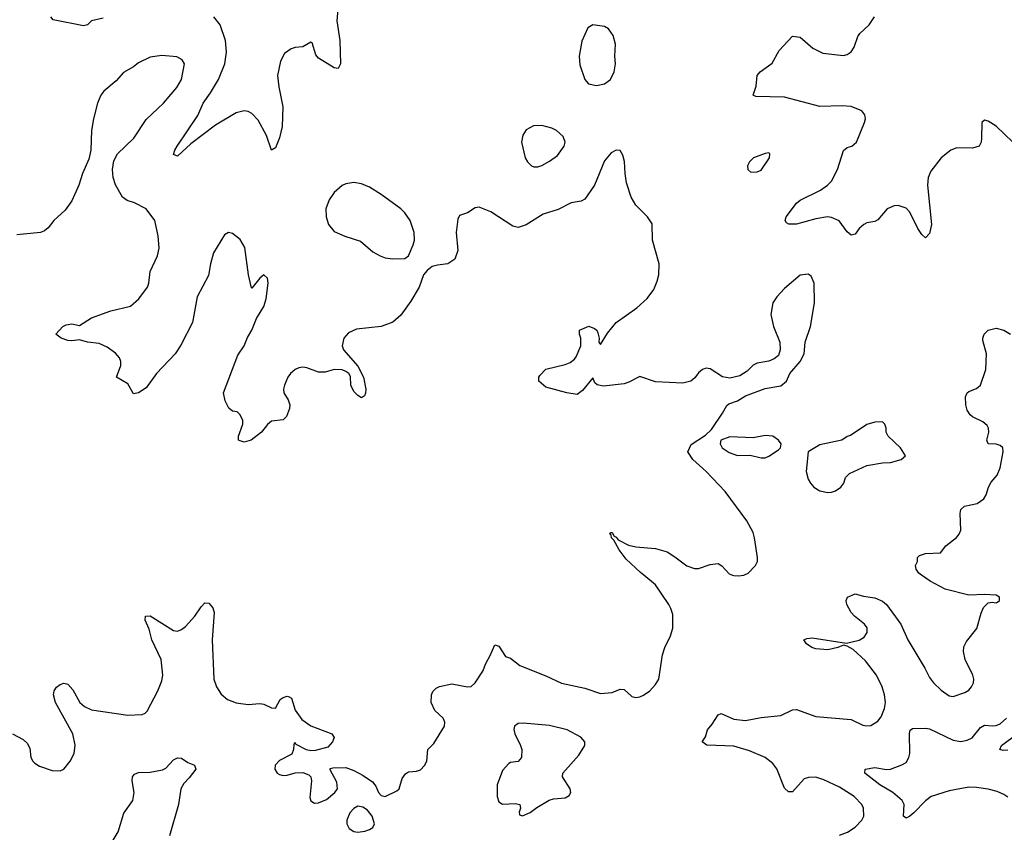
# Model space of a CAD drawing. Header units: inches. Extents: x 1449094 to 1618372, y 389908 to 534307.
# Tile 310 of 494: x 1542644 to 1547672, y 458688 to 462835. Entities that reach past the tile are written whole.
import ezdxf

# ---------------------------------------------------------------- set-up
doc = ezdxf.new("R2010")
doc.units = ezdxf.units.IN
doc.header["$MEASUREMENT"] = 0
doc.layers.add('B5445', color=7, linetype='Continuous')
doc.layers.add('B5446', color=7, linetype='Continuous')

msp = doc.modelspace()

# ---------------------------------------------------------------- linework, layer by layer
at = {"layer": 'B5445', "color": 5}
for points, elevation in [([(1542606.8, 459190), (1542660.9, 459160.9), (1542682, 459142), (1542696.4, 459116.4), (1542701.6, 459070), (1542710.5, 459050), (1542720.5, 459040.5), (1542745.1, 459025.1), (1542810, 459003.1), (1542850, 459002), (1542869.5, 459010.5), (1542900.9, 459050), (1542922.9, 459090), (1542927.9, 459132.1), (1542915.1, 459190), (1542827.1, 459350), (1542817.4, 459390), (1542820.5, 459410), (1542831.2, 459428.8), (1542850, 459441.6), (1542870, 459448.2), (1542890, 459443), (1542915.3, 459415.3), (1542950.3, 459350), (1542974.4, 459330), (1543010, 459313.4), (1543195.4, 459284.6), (1543270, 459288.2), (1543284.4, 459295.6), (1543294.2, 459305.8), (1543350, 459410.4), (1543370, 459460.7), (1543375, 459490), (1543366.3, 459570), (1543318, 459670), (1543305.1, 459725.1), (1543284.2, 459770), (1543287, 459790), (1543310, 459792), (1543430, 459717), (1543450, 459713.7), (1543470, 459722), (1543490, 459738), (1543538.2, 459790), (1543570, 459838.7), (1543590, 459859.5), (1543610, 459857), (1543630, 459833), (1543637.4, 459810), (1543627.2, 459670), (1543635.6, 459470), (1543648.7, 459430), (1543672.5, 459392.5), (1543705.8, 459365.8), (1543750, 459348.8), (1543810, 459340.3), (1543870, 459345.8), (1543890, 459341.6), (1543930, 459323.6), (1543950, 459321.3), (1543974.2, 459365.9), (1543990, 459376.4), (1544010, 459381.6), (1544019.5, 459379.5), (1544032, 459372), (1544050.4, 459310.4), (1544083.9, 459263.9), (1544131.5, 459231.5), (1544238, 459190), (1544250, 459172), (1544241, 459150), (1544217.3, 459122.7), (1544154.7, 459105.3), (1544130, 459104), (1544108.7, 459108.7), (1544055.8, 459135.8), (1544050, 459145.2), (1544043.1, 459136.9), (1544042.6, 459110), (1544034.1, 459085.9), (1543970, 459053.3), (1543948.4, 459030), (1543946.4, 459010), (1543959.1, 458990), (1543970, 458982.4), (1543990, 458977.1), (1544010, 458978.4), (1544050, 458990.4), (1544090, 458992.7), (1544120.4, 458980.4), (1544130.6, 458970), (1544134.9, 458950), (1544124.9, 458864.9), (1544130, 458847.3), (1544150, 458836.3), (1544170, 458837.6), (1544210, 458854.9), (1544254, 458890), (1544266, 458910), (1544262.7, 458942.7), (1544230, 459006), (1544230, 459014), (1544243.1, 459016.9), (1544310, 459019.1), (1544350, 459003.8), (1544398, 458978), (1544445.5, 458945.5), (1544463, 458923), (1544476, 458890), (1544490, 458876), (1544510, 458871), (1544570, 458898.8), (1544581.2, 458910), (1544597.5, 458962.5), (1544614.2, 458985.8), (1544630, 458995.5), (1544670, 458999.5), (1544690, 459007), (1544711.8, 459028.2), (1544723.1, 459050), (1544728, 459110), (1544759.6, 459140.4), (1544813.3, 459230), (1544815.6, 459250), (1544807, 459270), (1544763.6, 459310), (1544744.5, 459350), (1544746.6, 459390), (1544754.2, 459405.8), (1544770, 459422.8), (1544787.5, 459432.5), (1544850, 459444.9), (1544930, 459430.8), (1544950, 459431.3), (1544970, 459451.3), (1545009.2, 459510), (1545023.7, 459550), (1545047, 459590), (1545070, 459644.7), (1545090, 459638), (1545125.2, 459585.2), (1545150, 459576.3), (1545198.6, 459538.5), (1545330, 459487), (1545410, 459448.9), (1545530, 459422.4), (1545610, 459396.3), (1545670, 459400.7), (1545710, 459418.8), (1545730, 459416), (1545770, 459380.5), (1545790, 459374.9), (1545810, 459378.7), (1545830, 459387.2), (1545861.6, 459410), (1545890, 459441.6), (1545907.8, 459470), (1545925.9, 459594.1), (1545938.2, 459630), (1545967.7, 459690), (1545979.7, 459730), (1545978.9, 459798.9), (1545969.7, 459830), (1545958.5, 459850), (1545890.7, 459950.7), (1545830.3, 460000)], 580), ([(1546830, 458672.9), (1546871, 458689), (1546910, 458714), (1546944.7, 458750), (1546954, 458770), (1546953.3, 458810), (1546943.9, 458830), (1546905.1, 458870), (1546830, 458917.7), (1546750, 458955.9), (1546710, 458968.5), (1546672.7, 458967.3), (1546650, 458959.7), (1546590, 458894.5), (1546570, 458894.5), (1546550, 458912.7), (1546510, 459011.5), (1546490, 459038.3), (1546450, 459069.8), (1546370, 459102.8), (1546290, 459126.6), (1546152.7, 459132.7), (1546129, 459150), (1546146, 459174), (1546156.2, 459210), (1546180.6, 459239.4), (1546210, 459286.8), (1546226, 459294), (1546290, 459264.4), (1546350, 459258.2), (1546430, 459272.7), (1546530, 459284), (1546590, 459311.8), (1546610, 459314.6), (1546710, 459279.2), (1546890, 459263.6), (1546950, 459234.9), (1546970, 459230.3), (1546990, 459232), (1547025.5, 459254.5), (1547042.8, 459277.2), (1547060.7, 459319.3), (1547065, 459350), (1547060.2, 459390), (1547048.9, 459430), (1547019.8, 459490), (1546962.8, 459562.8), (1546900.5, 459620.5), (1546870, 459638), (1546850, 459642), (1546822, 459630), (1546770, 459619.6), (1546710, 459623.6), (1546689.2, 459630), (1546661.2, 459650), (1546648.7, 459670), (1546662.7, 459677.3), (1546690, 459680.7), (1546866.3, 459653.7), (1546930, 459668.4), (1546957, 459683), (1546972.4, 459707.6), (1546970.9, 459730.9), (1546958.4, 459750), (1546907, 459790), (1546890, 459809.4), (1546867, 459850), (1546863.7, 459870), (1546872, 459888), (1546910, 459905.5), (1546953.1, 459893.1), (1547010, 459884.9), (1547050, 459868), (1547070, 459850.7), (1547143.1, 459750), (1547178.6, 459670), (1547265.7, 459525.7), (1547290, 459477.1), (1547310.3, 459450), (1547350, 459413.7), (1547390, 459383.8), (1547410, 459380.5), (1547470, 459400.4), (1547490, 459413), (1547505.1, 459430), (1547514.5, 459450), (1547516.2, 459470), (1547511.8, 459490), (1547472.2, 459570), (1547463.9, 459610), (1547465.3, 459634.7), (1547478.5, 459661.5), (1547531.5, 459728.5), (1547553.1, 459806.9), (1547565.4, 459834.6), (1547590, 459858), (1547610, 459862), (1547630, 459858), (1547638, 459862), (1547648, 459870), (1547647.3, 459887.3), (1547630, 459898), (1547570, 459902), (1547490, 459897.6), (1547370, 459928.3), (1547292.7, 459970), (1547249.7, 460000)], 560), ([(1546284.6, 460000), (1546290, 459998), (1546316.2, 459996.2), (1546340.4, 459999.6), (1546341.1, 460000)], 580), ([(1547690, 458867.6), (1547670, 458881), (1547635.5, 458895.5), (1547590, 458907.1), (1547530, 458916.7), (1547490, 458917.9), (1547390, 458899.6), (1547298, 458870), (1547270, 458848.9), (1547210, 458786.2), (1547190, 458769.8), (1547170, 458760.5), (1547157, 458770), (1547159.8, 458830), (1547149.8, 458850), (1547103.5, 458890), (1547036, 458930), (1546959.3, 458990), (1546962, 459010), (1547010, 459018.3), (1547070, 459008.7), (1547090, 459010.3), (1547148.9, 459031.1), (1547170, 459044.4), (1547185.1, 459070), (1547189.8, 459090), (1547188.5, 459191.5), (1547191.1, 459208.9), (1547202.4, 459217.6), (1547270, 459219.6), (1547290, 459216.2), (1547410, 459158), (1547450, 459150.8), (1547483, 459157), (1547507.2, 459170), (1547550, 459222), (1547570, 459234.9), (1547610.3, 459230.2), (1547630, 459232.3), (1547650, 459242), (1547683.5, 459270)], 540), ([(1547690, 459106.2), (1547665.4, 459105.4), (1547649.4, 459110), (1547656.9, 459130), (1547737.1, 459190)], 520), ([(1543095.8, 458604.2), (1543147.4, 458690), (1543174.9, 458785.1), (1543221.3, 458850), (1543228.3, 458890), (1543218.9, 458950), (1543220.7, 458970), (1543230, 458984), (1543250, 458992), (1543310, 458994), (1543372.8, 459007.2), (1543390, 459015.5), (1543430, 459057.3), (1543450, 459066.8), (1543470, 459066), (1543503, 459043), (1543536, 459030), (1543544, 459010), (1543510, 458965.1), (1543482.6, 458937.4), (1543466.7, 458910), (1543454.3, 458830), (1543408.7, 458670)], 560)]:
    msp.add_lwpolyline(points, dxfattribs=dict(at, elevation=elevation))
at = {"layer": 'B5445', "color": 5, "elevation": 580}
for points in [[(1545214.6, 459245.4), (1545190, 459243.7), (1545170.8, 459230), (1545167.5, 459212.5), (1545172.7, 459190), (1545202, 459130), (1545207.3, 459110), (1545206, 459070), (1545190, 459049.6), (1545150, 459043.7), (1545141.7, 459038.3), (1545110, 459003.7), (1545082.8, 458930), (1545081.7, 458870), (1545090, 458843.8), (1545110, 458830.4), (1545174, 458834), (1545198, 458830), (1545200.5, 458810), (1545194, 458790), (1545196.9, 458776.9), (1545211, 458771), (1545250, 458788.4), (1545285.3, 458814.7), (1545348.3, 458851.7), (1545370, 458858.4), (1545430, 458863), (1545450, 458874.8), (1545457.6, 458890), (1545454.7, 458910), (1545415.1, 458970), (1545418, 458990), (1545499.6, 459080.4), (1545529.7, 459130), (1545529.6, 459150), (1545510, 459172.6), (1545439.3, 459210), (1545350, 459232.1)], [(1544370, 458820.5), (1544350, 458809.6), (1544330, 458787), (1544313.7, 458750), (1544315.3, 458730), (1544326.9, 458706.9), (1544350, 458692.4), (1544370, 458688.5), (1544406.5, 458693.5), (1544430, 458702.4), (1544448, 458712), (1544456.3, 458730), (1544443.1, 458770), (1544420.6, 458800.6), (1544396.4, 458816.4)]]:
    msp.add_lwpolyline(points, close=True, dxfattribs=at)
at = {"layer": 'B5446', "color": 5}
for points, elevation in [([(1544270.4, 462910), (1544263.1, 462830), (1544279.5, 462730), (1544282, 462610), (1544270, 462586), (1544250.6, 462589.4), (1544170, 462638.7), (1544156.3, 462656.3), (1544137, 462717), (1544130, 462721.2), (1544090, 462697.6), (1544050, 462694), (1544030, 462687), (1543997, 462663), (1543975.6, 462624.4), (1543960.8, 462550), (1543966.9, 462493.1), (1543987.8, 462390), (1543983.5, 462290), (1543970, 462232.7), (1543954.2, 462190), (1543950, 462180.7), (1543930, 462169.6), (1543904, 462244), (1543862, 462322), (1543830, 462356.9), (1543810, 462366.9), (1543790, 462369.7), (1543750, 462359.7), (1543643.2, 462296.8), (1543518, 462202), (1543450, 462139), (1543430, 462148), (1543436, 462170), (1543447.8, 462190), (1543553.7, 462346.3), (1543580.9, 462410), (1543618.3, 462461.7), (1543658.5, 462530), (1543692.2, 462610), (1543700.2, 462670), (1543695, 462730), (1543667.9, 462810), (1543635, 462850)], 560), ([(1543070, 462843), (1543010.5, 462829.5), (1542991, 462810), (1542970, 462804.7), (1542814.5, 462834.5), (1542803.6, 462850)], 560), ([(1547714.7, 462210), (1547630, 462292), (1547590, 462317.2), (1547570, 462322), (1547558, 462310), (1547556.3, 462230), (1547553.4, 462210), (1547542.8, 462190), (1547510, 462179.7), (1547430, 462181.1), (1547398.8, 462170), (1547350, 462129.6), (1547297.3, 462062.7), (1547283.6, 462030), (1547279.7, 461990), (1547299.6, 461790), (1547290, 461744), (1547270, 461721.2), (1547250, 461738.4), (1547230, 461769.6), (1547190, 461853), (1547170, 461873.7), (1547130, 461887.1), (1547110, 461885.4), (1547073.4, 461870), (1547025.7, 461814.3), (1547010, 461805.1), (1546970, 461798.4), (1546954.8, 461790), (1546930.6, 461770), (1546910, 461741.2), (1546890, 461735.1), (1546870, 461752), (1546828.9, 461808.9), (1546790, 461826.4), (1546768.6, 461828.6), (1546710, 461819.3), (1546610, 461791.2), (1546571.8, 461791.8), (1546559.3, 461799.3), (1546552.7, 461810), (1546557.6, 461830), (1546610, 461899.5), (1546630, 461914), (1546734.1, 461965.9), (1546768.7, 461990), (1546789.3, 462010.7), (1546819.8, 462070), (1546850, 462167.7), (1546870, 462183), (1546894, 462190), (1546917, 462210), (1546957.6, 462310), (1546962.9, 462330), (1546959.5, 462350), (1546943.7, 462370), (1546890, 462392.9), (1546843.6, 462396.4), (1546730, 462392.4), (1546550, 462440.8), (1546402.8, 462442.8), (1546389.5, 462450), (1546404.2, 462495.8), (1546409.7, 462550), (1546425.6, 462570), (1546485.7, 462614.3), (1546522, 462678), (1546590, 462750.8), (1546630, 462746), (1546694.8, 462690), (1546744.8, 462664.8), (1546850, 462652.7), (1546870, 462658), (1546890, 462670.7), (1546905.4, 462694.6), (1546924.7, 462750), (1546934.6, 462765.4), (1546981.1, 462810), (1547009.6, 462850)], 560), ([(1546341.1, 460000), (1546363.7, 460010), (1546400.9, 460050), (1546412, 460070), (1546412, 460090), (1546396.9, 460190), (1546390, 460217.2), (1546357.4, 460277.4), (1546246.7, 460426.7), (1546150, 460529.3), (1546081.2, 460590), (1546055.3, 460630), (1546073.6, 460666.4), (1546145.6, 460714.4), (1546176, 460744), (1546233.1, 460826.9), (1546254.5, 460865.5), (1546265.1, 460874.9), (1546310, 460890.7), (1546350, 460915.5), (1546450, 460953), (1546530, 460967.3), (1546559, 460990), (1546577.2, 461030), (1546630, 461091), (1546649.5, 461130.5), (1546654.7, 461190), (1546682, 461270), (1546702, 461390), (1546701.6, 461490), (1546685.8, 461525.8), (1546670, 461537), (1546630, 461531.6), (1546550, 461463.6), (1546510, 461421.6), (1546490.3, 461390), (1546480.3, 461330), (1546494, 461270), (1546525.5, 461190), (1546527.3, 461150), (1546518, 461122), (1546496.4, 461103.6), (1546470, 461092.7), (1546410, 461082.7), (1546390, 461072.7), (1546358.3, 461041.7), (1546322, 461018), (1546270, 461005.6), (1546233, 461013), (1546170, 461053.2), (1546150, 461056), (1546130, 461049.2), (1546110, 461032.7), (1546092.1, 461007.9), (1546070.8, 460990), (1546030, 460979.7), (1545890, 460986.6), (1545810, 461014), (1545754.9, 460985.1), (1545730, 460977), (1545624.8, 460964.8), (1545592, 460972), (1545581.5, 460981.5), (1545570, 461008), (1545517.1, 460942.9), (1545490, 460922.7), (1545438, 460930), (1545330, 460959), (1545295.3, 460990), (1545295.3, 461010), (1545300.2, 461019.8), (1545330, 461051), (1545430, 461074.8), (1545454.8, 461085.2), (1545477.5, 461102.5), (1545486.3, 461113.7), (1545509.2, 461170), (1545509.1, 461209.1), (1545502, 461230), (1545502, 461250), (1545550, 461270.7), (1545579.8, 461259.8), (1545590.6, 461250.6), (1545596.8, 461236.8), (1545602.8, 461210), (1545601, 461190), (1545610, 461178), (1545644.9, 461235.1), (1545689.8, 461290.2), (1545796.2, 461363.8), (1545848.4, 461411.5), (1545881.4, 461458.5), (1545898.8, 461501.2), (1545906.9, 461533.1), (1545909.7, 461590), (1545875.4, 461710), (1545873.1, 461793.1), (1545850, 461828.7), (1545790, 461889), (1545766, 461930), (1545743.3, 462003.3), (1545735.1, 462050), (1545732.1, 462112.1), (1545724.7, 462144.7), (1545710, 462168), (1545690, 462168.7), (1545663.5, 462156.5), (1545630, 462115.3), (1545579.1, 461990), (1545530, 461919.3), (1545510.4, 461909.6), (1545459.3, 461900.7), (1545393.3, 461866.7), (1545317.7, 461842.3), (1545230, 461787.8), (1545190, 461774.5), (1545162, 461782), (1545050, 461855.1), (1544990, 461879), (1544970, 461875.3), (1544930, 461849), (1544890, 461835.3), (1544882, 461818), (1544872.7, 461750), (1544882, 461658), (1544866.4, 461613.6), (1544830, 461588.7), (1544776.9, 461583.1), (1544750, 461575.3), (1544725.4, 461554.6), (1544706.8, 461533.2), (1544684, 461470), (1544641.4, 461398.6), (1544590, 461326.6), (1544550, 461291.8), (1544490, 461269.6), (1544364.7, 461255.3), (1544322.6, 461237.4), (1544299.1, 461210), (1544290.6, 461170), (1544297.3, 461150), (1544370, 461067.7), (1544398.9, 461010), (1544412.2, 460950), (1544410.4, 460929.6), (1544404, 460916), (1544390, 460905.2), (1544370, 460917.2), (1544350, 460938), (1544334.7, 460970), (1544333.9, 461013.9), (1544324.5, 461030), (1544310, 461040.5), (1544290, 461047.6), (1544250.5, 461049.5), (1544203.6, 461036.4), (1544170, 461035.6), (1544110, 461058.5), (1544090, 461062.6), (1544070, 461058.9), (1544050, 461049.6), (1544026.4, 461030), (1544012.7, 461010), (1543995.5, 460970), (1543990.6, 460950), (1543993.4, 460930), (1544015.6, 460895.6), (1544023.8, 460870), (1544021.6, 460850), (1544006.8, 460810), (1543990, 460793.2), (1543930, 460786), (1543910, 460769.2), (1543879.1, 460730), (1543826.8, 460690), (1543790, 460679.6), (1543770, 460685.1), (1543761.2, 460690), (1543761.2, 460710), (1543783.7, 460770), (1543782.9, 460790), (1543770, 460819), (1543754.2, 460834.2), (1543730, 460837.2), (1543712.1, 460852.1), (1543693.2, 460890), (1543684, 460930), (1543757.2, 461122.8), (1543790, 461171.3), (1543806.8, 461213.2), (1543830, 461251.3), (1543852.6, 461310), (1543890, 461370.7), (1543903.1, 461410), (1543913, 461490), (1543910, 461515.3), (1543890, 461532.7), (1543870, 461516), (1543830, 461465.2), (1543827.2, 461467.2), (1543812.3, 461532.3), (1543793.4, 461673.4), (1543770, 461713.2), (1543730, 461744), (1543710, 461749), (1543690, 461737.2), (1543633.9, 461646.1), (1543618.3, 461590), (1543608.9, 461530), (1543550, 461421.2), (1543526.7, 461290), (1543466.1, 461173.9), (1543438, 461130), (1543342.4, 461030), (1543290, 460955.6), (1543250.6, 460930), (1543225.9, 460925.9), (1543196.8, 460976.8), (1543138, 461010), (1543160.9, 461070), (1543161.2, 461090), (1543154, 461110), (1543133.8, 461133.8), (1543090, 461163.7), (1543050, 461182.9), (1542989.5, 461189.5), (1542950, 461201.2), (1542910, 461196.2), (1542890, 461198.4), (1542855.3, 461210), (1542828, 461230), (1542864, 461270), (1542882, 461278), (1542910, 461283), (1542950, 461274), (1543010, 461314), (1543109.2, 461350), (1543210, 461372.4), (1543252.8, 461410), (1543297.4, 461470), (1543303.5, 461490), (1543309.7, 461550), (1543348.4, 461630), (1543356.4, 461670), (1543351.6, 461731.6), (1543334.7, 461810), (1543289.2, 461870), (1543230, 461900.9), (1543192.5, 461912.5), (1543169, 461930), (1543132.9, 461992.9), (1543121.2, 462030), (1543117.2, 462070), (1543125.1, 462114.9), (1543142.7, 462150), (1543226.6, 462230), (1543290, 462326.8), (1543377.6, 462410), (1543447, 462490), (1543469.5, 462530), (1543485.2, 462610), (1543473.2, 462630), (1543446.3, 462646.3), (1543370, 462652.3), (1543310, 462643.7), (1543250, 462615.1), (1543225.3, 462594.7), (1543174.7, 462565.3), (1543136.7, 462523.3), (1543073.4, 462470), (1543058, 462450), (1543041.6, 462410), (1543021.6, 462330), (1543010.6, 462270), (1543007.3, 462170), (1542996.8, 462123.2), (1542964, 462050), (1542946, 461990), (1542910.8, 461910), (1542876.7, 461863.3), (1542819.1, 461810), (1542790, 461772.7), (1542770, 461758), (1542750, 461749.5), (1542630, 461738)], 580), ([(1547249.7, 460000), (1547235.3, 460010), (1547222, 460030), (1547218, 460050), (1547228.7, 460070), (1547229, 460090), (1547239.5, 460100.5), (1547269.7, 460110.3), (1547345.6, 460114.4), (1547372.7, 460150), (1547428.2, 460191.8), (1547442, 460210), (1547449.6, 460230), (1547446, 460314), (1547450, 460336), (1547468, 460352), (1547533.9, 460366.1), (1547566.6, 460390), (1547578.7, 460410), (1547591.2, 460450), (1547605.3, 460474.7), (1547636.2, 460510), (1547651.3, 460548.7), (1547666, 460630), (1547665.2, 460650), (1547650, 460662.7), (1547630, 460669.5), (1547589.2, 460670), (1547582, 460690), (1547592.2, 460730), (1547591, 460750), (1547583.6, 460763.6), (1547563.1, 460783.1), (1547510, 460807.9), (1547497.9, 460817.9), (1547481.7, 460841.7), (1547474.8, 460870), (1547474, 460910), (1547481.6, 460930), (1547490, 460937.6), (1547530, 460952.4), (1547549.6, 460970), (1547577.2, 461050), (1547580.5, 461130), (1547562.5, 461197.5), (1547562, 461210), (1547569.3, 461230), (1547589.7, 461250.3), (1547630, 461260.5), (1547670, 461250.6), (1547702.8, 461230)], 560), ([(1545830.3, 460000), (1545813.6, 460013.6), (1545741.4, 460081.5), (1545704.5, 460130), (1545678.6, 460178.6), (1545666.6, 460190), (1545664.7, 460204.7), (1545658, 460210), (1545662, 460218), (1545670, 460218), (1545679.6, 460199.6), (1545690, 460194.8), (1545700.4, 460180.4), (1545752.8, 460152.7), (1545790, 460144.6), (1545890, 460136.5), (1545950, 460118.7), (1545990, 460094), (1546050, 460047.4), (1546090, 460034.9), (1546110, 460034), (1546170, 460055.3), (1546210, 460059.5), (1546230, 460048), (1546266.7, 460006.7), (1546284.6, 460000)], 580)]:
    msp.add_lwpolyline(points, dxfattribs=dict(at, elevation=elevation))
at = {"layer": 'B5446', "color": 5, "elevation": 580}
for points in [[(1545570, 462809), (1545546, 462794), (1545514.7, 462725.3), (1545500.3, 462650), (1545504.2, 462604.2), (1545530.4, 462530.4), (1545548.5, 462508.5), (1545590, 462499.1), (1545630, 462507.3), (1545661.2, 462530), (1545679.5, 462570), (1545687, 462610), (1545682.9, 462650), (1545686, 462710), (1545674.2, 462754.2), (1545650, 462789), (1545630, 462801.2)], [(1545310, 462295.6), (1545266.9, 462293.1), (1545230, 462272.7), (1545213.8, 462246.2), (1545206.4, 462210), (1545224.9, 462130), (1545237.3, 462110), (1545258, 462090), (1545270, 462084.9), (1545290, 462084.9), (1545310, 462090.6), (1545350, 462113), (1545390, 462143), (1545424.5, 462190), (1545429.4, 462210), (1545418.9, 462238.9), (1545385.2, 462270), (1545361.7, 462281.7)], [(1546470, 462155.3), (1546450, 462153.2), (1546391.3, 462130), (1546371.3, 462110), (1546361, 462090), (1546362, 462070), (1546378, 462058), (1546410, 462058.8), (1546430, 462067.3), (1546472.7, 462130), (1546475.3, 462150)], [(1544350, 462003.7), (1544310, 461998), (1544290, 461989.2), (1544250, 461953.2), (1544224.4, 461915.6), (1544206.4, 461870), (1544208.4, 461830), (1544221.6, 461790), (1544250, 461754), (1544304.7, 461730), (1544384.1, 461704.1), (1544446.8, 461650), (1544484.7, 461630), (1544510, 461620.5), (1544550, 461615.5), (1544610, 461616), (1544629.3, 461630.7), (1544654, 461686), (1544659.5, 461710), (1544658.4, 461750), (1544638.7, 461810), (1544611.5, 461850), (1544590.8, 461870.8), (1544490, 461943.6), (1544430, 461980.7), (1544390, 461997)], [(1547050, 460782), (1547010, 460781.2), (1546970, 460769), (1546886.8, 460713.2), (1546870, 460708.7), (1546842, 460690), (1546730, 460665.2), (1546671.1, 460628.9), (1546660.5, 460530), (1546670.5, 460490.5), (1546682, 460470), (1546698.8, 460450), (1546730, 460430.7), (1546770, 460422), (1546790, 460424), (1546810, 460430.8), (1546837.2, 460450), (1546852.3, 460470), (1546860.7, 460499.3), (1546881.6, 460518.4), (1546970, 460559.1), (1547050, 460574), (1547090, 460576), (1547146, 460590), (1547168, 460610), (1547142, 460650), (1547078, 460710), (1547068.7, 460730), (1547068.7, 460750), (1547062, 460770)], [(1546450, 460712.3), (1546390, 460700.9), (1546270, 460706), (1546224.7, 460690), (1546221, 460670), (1546231.3, 460650), (1546266.9, 460626.9), (1546310, 460610.7), (1546373.4, 460613.4), (1546430, 460598.8), (1546450, 460598.8), (1546470, 460606.8), (1546519.5, 460640.5), (1546529, 460650), (1546533.2, 460670), (1546519, 460690), (1546490, 460709.3)]]:
    msp.add_lwpolyline(points, close=True, dxfattribs=at)

doc.saveas('drawing.dxf')
